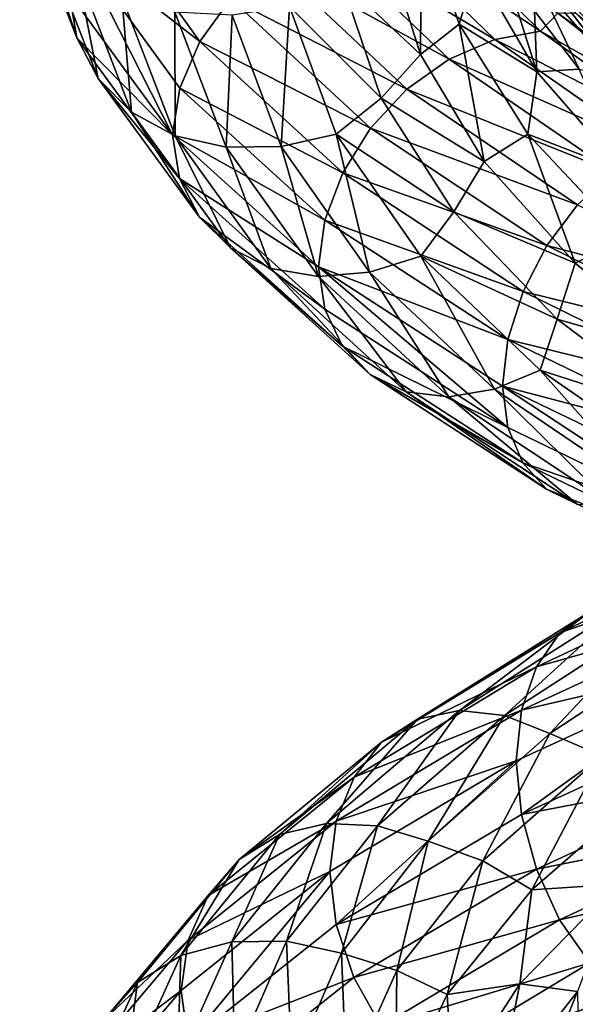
# Model space of a CAD drawing. Header units: metres. Extents: x -109 to 109, y -452 to 89.
# Tile 329 of 656: x -19 to -12, y -133 to -121. Entities that reach past the tile are written whole.
import ezdxf

# ---------------------------------------------------------------- set-up
doc = ezdxf.new("R2010")
doc.units = ezdxf.units.M
doc.layers.add('solid_K244270000C71_000', color=7, linetype='CONTINUOUS')
doc.layers.add('solid_k244270000c71_000_02', color=7, linetype='CONTINUOUS')

msp = doc.modelspace()

# ---------------------------------------------------------------- linework, layer by layer
at = {"layer": 'solid_K244270000C71_000'}
for points in [[(-18.75539, -119.700645, 854.128418), (-18.049068, -121.527191, 851.355774), (-18.479582, -120.231331, 854.393494)], [(-18.142155, -120.972946, 851.088684), (-18.049068, -121.527191, 851.355774), (-18.75539, -119.700645, 854.128418)], [(-17.780207, -119.826332, 850.711304), (-16.526443, -121.573029, 848.150635), (-18.04723, -120.392921, 850.867798)], [(-16.140713, -121.038513, 848.135986), (-16.526443, -121.573029, 848.150635), (-17.780207, -119.826332, 850.711304)], [(-18.479582, -120.231331, 854.393494), (-17.783648, -122.030914, 851.659729), (-18.049759, -120.682159, 854.643799)], [(-18.049068, -121.527191, 851.355774), (-17.783648, -122.030914, 851.659729), (-18.479582, -120.231331, 854.393494)], [(-18.04723, -120.392921, 850.867798), (-16.864468, -122.726471, 848.462158), (-18.142155, -120.972946, 851.088684)], [(-18.04723, -120.392921, 850.867798), (-16.774637, -122.149818, 848.259827), (-16.864468, -122.726471, 848.462158)], [(-16.526443, -121.573029, 848.150635), (-16.774637, -122.149818, 848.259827), (-18.04723, -120.392921, 850.867798)], [(-18.049759, -120.682159, 854.643799), (-17.37001, -122.44577, 851.974487), (-17.491575, -121.017357, 854.86145)], [(-17.783648, -122.030914, 851.659729), (-17.37001, -122.44577, 851.974487), (-18.049759, -120.682159, 854.643799)], [(-18.142155, -120.972946, 851.088684), (-16.864468, -122.726471, 848.462158), (-18.049068, -121.527191, 851.355774)], [(-17.491575, -121.017357, 854.86145), (-16.832848, -122.738327, 852.278381), (-16.834875, -121.207191, 855.030579)], [(-17.37001, -122.44577, 851.974487), (-16.832848, -122.738327, 852.278381), (-17.491575, -121.017357, 854.86145)], [(-16.140713, -121.038513, 848.135986), (-14.412205, -122.644119, 845.875977), (-16.526443, -121.573029, 848.150635)], [(-16.832848, -122.738327, 852.278381), (-16.20088, -122.881241, 852.551147), (-16.834875, -121.207191, 855.030579)], [(-18.049068, -121.527191, 851.355774), (-16.776346, -123.267601, 848.736389), (-17.783648, -122.030914, 851.659729)], [(-16.864468, -122.726471, 848.462158), (-16.776346, -123.267601, 848.736389), (-18.049068, -121.527191, 851.355774)], [(-16.526443, -121.573029, 848.150635), (-14.756627, -123.197891, 845.82666), (-16.774637, -122.149818, 848.259827)], [(-14.412205, -122.644119, 845.875977), (-14.756627, -123.197891, 845.82666), (-16.526443, -121.573029, 848.150635)], [(-17.783648, -122.030914, 851.659729), (-16.52964, -123.746101, 849.077148), (-17.37001, -122.44577, 851.974487)], [(-16.776346, -123.267601, 848.736389), (-16.52964, -123.746101, 849.077148), (-17.783648, -122.030914, 851.659729)], [(-16.774637, -122.149818, 848.259827), (-14.978242, -123.78376, 845.892517), (-16.864468, -122.726471, 848.462158)], [(-14.756627, -123.197891, 845.82666), (-14.978242, -123.78376, 845.892517), (-16.774637, -122.149818, 848.259827)], [(-17.37001, -122.44577, 851.974487), (-16.145172, -124.127342, 849.453003), (-16.832848, -122.738327, 852.278381)], [(-16.52964, -123.746101, 849.077148), (-16.145172, -124.127342, 849.453003), (-17.37001, -122.44577, 851.974487)], [(-16.864468, -122.726471, 848.462158), (-15.055328, -124.361732, 846.071228), (-16.776346, -123.267601, 848.736389)], [(-14.978242, -123.78376, 845.892517), (-15.055328, -124.361732, 846.071228), (-16.864468, -122.726471, 848.462158)], [(-16.145172, -124.127342, 849.453003), (-15.645886, -124.380112, 849.838745), (-16.832848, -122.738327, 852.278381)], [(-16.776346, -123.267601, 848.736389), (-14.979767, -124.886581, 846.358459), (-16.52964, -123.746101, 849.077148)], [(-15.055328, -124.361732, 846.071228), (-14.979767, -124.886581, 846.358459), (-16.776346, -123.267601, 848.736389)], [(-14.979767, -124.886581, 846.358459), (-14.759482, -125.342361, 846.732788), (-16.52964, -123.746101, 849.077148)], [(-16.038876, -131.698044, 870.389587), (-17.297823, -133.220383, 867.77655), (-16.422173, -132.145859, 870.754639)], [(-14.915694, -131.847778, 873.80365), (-16.757397, -133.318985, 871.324585), (-16.670498, -133.960022, 871.48645)], [(-16.422173, -132.145859, 870.754639), (-17.711206, -133.684067, 868.070679), (-16.6688, -132.698135, 871.075684)], [(-17.297823, -133.220383, 867.77655), (-17.711206, -133.684067, 868.070679), (-16.422173, -132.145859, 870.754639)], [(-16.6688, -132.698135, 871.075684), (-17.977194, -134.242752, 868.343994), (-16.757397, -133.318985, 871.324585)], [(-17.711206, -133.684067, 868.070679), (-17.977194, -134.242752, 868.343994), (-16.6688, -132.698135, 871.075684)], [(-16.131388, -132.71814, 867.210388), (-16.801825, -134.220261, 864.628418), (-16.761641, -132.88858, 867.482971)], [(-16.761641, -132.88858, 867.482971), (-17.458271, -134.423981, 864.790894), (-17.297823, -133.220383, 867.77655)], [(-16.801825, -134.220261, 864.628418), (-17.458271, -134.423981, 864.790894), (-16.761641, -132.88858, 867.482971)], [(-17.297823, -133.220383, 867.77655), (-18.016739, -134.781219, 864.989258), (-17.711206, -133.684067, 868.070679)], [(-17.458271, -134.423981, 864.790894), (-18.016739, -134.781219, 864.989258), (-17.297823, -133.220383, 867.77655)], [(-16.757397, -133.318985, 871.324585), (-18.069044, -134.855316, 868.580994), (-16.670498, -133.960022, 871.48645)], [(-17.977194, -134.242752, 868.343994), (-18.069044, -134.855316, 868.580994), (-16.757397, -133.318985, 871.324585)]]:
    msp.add_3dface(points, dxfattribs=at)
at = {"layer": 'solid_k244270000c71_000_02'}
for points in [[(-14.228121, -120.359222, 855.279175), (-13.796144, -121.733513, 853.405151), (-13.783199, -119.938057, 855.027527)], [(-13.796144, -121.733513, 853.405151), (-13.314616, -121.356575, 853.132874), (-13.783199, -119.938057, 855.027527)], [(-13.783199, -119.938057, 855.027527), (-13.314616, -121.356575, 853.132874), (-13.106262, -120.653801, 853.148193)], [(-14.41854, -120.047409, 848.676758), (-12.874459, -121.547348, 846.688782), (-15.052303, -120.250687, 848.406921)], [(-14.41854, -120.047409, 848.676758), (-13.785007, -119.986458, 849.009399), (-12.30877, -121.443771, 847.118713)], [(-14.41854, -120.047409, 848.676758), (-12.30877, -121.443771, 847.118713), (-12.874459, -121.547348, 846.688782)], [(-12.30877, -121.443771, 847.118713), (-13.785007, -119.986458, 849.009399), (-12.096588, -121.221626, 847.922119)], [(-15.052303, -120.250687, 848.406921), (-13.440352, -121.791664, 846.320313), (-15.640397, -120.58606, 848.221069)], [(-12.874459, -121.547348, 846.688782), (-13.440352, -121.791664, 846.320313), (-15.052303, -120.250687, 848.406921)], [(-14.228121, -120.359222, 855.279175), (-14.776413, -120.809364, 855.286804), (-13.796144, -121.733513, 853.405151)], [(-13.106262, -120.653801, 853.148193), (-12.354351, -121.948799, 851.464722), (-12.826644, -120.452904, 852.426025)], [(-12.354351, -121.948799, 851.464722), (-12.383053, -121.192917, 851.475037), (-12.826644, -120.452904, 852.426025)], [(-12.463965, -120.515862, 850.400024), (-12.353765, -120.812126, 850.98175), (-11.282303, -122.049644, 849.436584)], [(-11.260333, -121.820709, 848.773743), (-12.463965, -120.515862, 850.400024), (-11.282303, -122.049644, 849.436584)], [(-11.877273, -121.215973, 848.652039), (-12.463965, -120.515862, 850.400024), (-11.260333, -121.820709, 848.773743)], [(-15.640397, -120.58606, 848.221069), (-13.965467, -122.163208, 846.041626), (-16.140713, -121.038513, 848.135986)], [(-13.440352, -121.791664, 846.320313), (-13.965467, -122.163208, 846.041626), (-15.640397, -120.58606, 848.221069)], [(-13.314616, -121.356575, 853.132874), (-12.354351, -121.948799, 851.464722), (-13.106262, -120.653801, 853.148193)], [(-14.280627, -122.274574, 853.244202), (-14.776413, -120.809364, 855.286804), (-15.418079, -121.139931, 855.194763)], [(-13.796144, -121.733513, 853.405151), (-14.776413, -120.809364, 855.286804), (-14.280627, -122.274574, 853.244202)], [(-12.353765, -120.812126, 850.98175), (-12.383053, -121.192917, 851.475037), (-11.831869, -121.913597, 850.562134)], [(-11.282303, -122.049644, 849.436584), (-12.353765, -120.812126, 850.98175), (-11.831869, -121.913597, 850.562134)], [(-13.965467, -122.163208, 846.041626), (-14.412205, -122.644119, 845.875977), (-16.140713, -121.038513, 848.135986)], [(-16.126606, -121.247307, 855.143616), (-15.519283, -122.873177, 852.777527), (-15.418079, -121.139931, 855.194763)], [(-15.519283, -122.873177, 852.777527), (-14.83744, -122.719513, 852.94342), (-15.418079, -121.139931, 855.194763)], [(-14.280627, -122.274574, 853.244202), (-15.418079, -121.139931, 855.194763), (-14.83744, -122.719513, 852.94342)], [(-16.834875, -121.207191, 855.030579), (-16.20088, -122.881241, 852.551147), (-16.126606, -121.247307, 855.143616)], [(-16.20088, -122.881241, 852.551147), (-15.519283, -122.873177, 852.777527), (-16.126606, -121.247307, 855.143616)], [(-12.354351, -121.948799, 851.464722), (-11.831869, -121.913597, 850.562134), (-12.383053, -121.192917, 851.475037)], [(-12.30877, -121.443771, 847.118713), (-12.096588, -121.221626, 847.922119), (-10.47753, -122.477821, 846.392151)], [(-10.445757, -122.40918, 847.20636), (-12.096588, -121.221626, 847.922119), (-11.877273, -121.215973, 848.652039)], [(-10.445757, -122.40918, 847.20636), (-10.47753, -122.477821, 846.392151), (-12.096588, -121.221626, 847.922119)], [(-13.796144, -121.733513, 853.405151), (-13.006729, -123.058846, 851.616455), (-13.314616, -121.356575, 853.132874)], [(-13.314616, -121.356575, 853.132874), (-12.464622, -122.720055, 851.335144), (-12.354351, -121.948799, 851.464722)], [(-13.006729, -123.058846, 851.616455), (-12.464622, -122.720055, 851.335144), (-13.314616, -121.356575, 853.132874)], [(-12.874459, -121.547348, 846.688782), (-12.30877, -121.443771, 847.118713), (-10.447182, -122.770744, 845.493408)], [(-10.447182, -122.770744, 845.493408), (-12.30877, -121.443771, 847.118713), (-10.47753, -122.477821, 846.392151)], [(-12.874459, -121.547348, 846.688782), (-10.927315, -122.910805, 844.978333), (-13.440352, -121.791664, 846.320313)], [(-12.874459, -121.547348, 846.688782), (-10.447182, -122.770744, 845.493408), (-10.927315, -122.910805, 844.978333)], [(-13.796144, -121.733513, 853.405151), (-14.280627, -122.274574, 853.244202), (-13.006729, -123.058846, 851.616455)], [(-13.440352, -121.791664, 846.320313), (-11.407622, -123.190231, 844.523621), (-13.965467, -122.163208, 846.041626)], [(-10.927315, -122.910805, 844.978333), (-11.407622, -123.190231, 844.523621), (-13.440352, -121.791664, 846.320313)], [(-12.464622, -122.720055, 851.335144), (-11.281832, -123.176987, 849.911133), (-12.354351, -121.948799, 851.464722)], [(-12.354351, -121.948799, 851.464722), (-11.281832, -123.176987, 849.911133), (-11.831869, -121.913597, 850.562134)], [(-13.965467, -122.163208, 846.041626), (-11.853318, -123.592743, 844.163696), (-14.412205, -122.644119, 845.875977)], [(-11.407622, -123.190231, 844.523621), (-11.853318, -123.592743, 844.163696), (-13.965467, -122.163208, 846.041626)], [(-13.380516, -123.68219, 851.304077), (-14.280627, -122.274574, 853.244202), (-14.83744, -122.719513, 852.94342)], [(-13.006729, -123.058846, 851.616455), (-14.280627, -122.274574, 853.244202), (-13.380516, -123.68219, 851.304077)], [(-16.832848, -122.738327, 852.278381), (-15.645886, -124.380112, 849.838745), (-16.20088, -122.881241, 852.551147)], [(-15.519283, -122.873177, 852.777527), (-14.424947, -124.426308, 850.543762), (-14.83744, -122.719513, 852.94342)], [(-13.380516, -123.68219, 851.304077), (-14.83744, -122.719513, 852.94342), (-13.791183, -124.22953, 850.81842)], [(-14.424947, -124.426308, 850.543762), (-13.791183, -124.22953, 850.81842), (-14.83744, -122.719513, 852.94342)], [(-14.412205, -122.644119, 845.875977), (-12.232491, -124.097969, 843.927429), (-14.756627, -123.197891, 845.82666)], [(-11.853318, -123.592743, 844.163696), (-12.232491, -124.097969, 843.927429), (-14.412205, -122.644119, 845.875977)], [(-13.006729, -123.058846, 851.616455), (-11.880568, -124.314827, 849.964355), (-12.464622, -122.720055, 851.335144)], [(-12.464622, -122.720055, 851.335144), (-11.258692, -124.005745, 849.691589), (-11.281832, -123.176987, 849.911133)], [(-11.880568, -124.314827, 849.964355), (-11.258692, -124.005745, 849.691589), (-12.464622, -122.720055, 851.335144)], [(-16.20088, -122.881241, 852.551147), (-15.058481, -124.479271, 850.209778), (-15.519283, -122.873177, 852.777527)], [(-15.645886, -124.380112, 849.838745), (-15.058481, -124.479271, 850.209778), (-16.20088, -122.881241, 852.551147)], [(-15.058481, -124.479271, 850.209778), (-14.424947, -124.426308, 850.543762), (-15.519283, -122.873177, 852.777527)], [(-13.006729, -123.058846, 851.616455), (-13.380516, -123.68219, 851.304077), (-11.880568, -124.314827, 849.964355)], [(-14.756627, -123.197891, 845.82666), (-12.524822, -124.668182, 843.822083), (-14.978242, -123.78376, 845.892517)], [(-12.232491, -124.097969, 843.927429), (-12.524822, -124.668182, 843.822083), (-14.756627, -123.197891, 845.82666)], [(-11.853318, -123.592743, 844.163696), (-9.370011, -124.849541, 842.653381), (-12.232491, -124.097969, 843.927429)], [(-12.102658, -125.008476, 849.526672), (-13.380516, -123.68219, 851.304077), (-13.791183, -124.22953, 850.81842)], [(-11.880568, -124.314827, 849.964355), (-13.380516, -123.68219, 851.304077), (-12.102658, -125.008476, 849.526672)], [(-16.52964, -123.746101, 849.077148), (-14.759482, -125.342361, 846.732788), (-16.145172, -124.127342, 849.453003)], [(-14.978242, -123.78376, 845.892517), (-12.71292, -125.261772, 843.849854), (-15.055328, -124.361732, 846.071228)], [(-12.524822, -124.668182, 843.822083), (-12.71292, -125.261772, 843.849854), (-14.978242, -123.78376, 845.892517)], [(-11.880568, -124.314827, 849.964355), (-10.448082, -125.48288, 848.497314), (-11.258692, -124.005745, 849.691589)], [(-16.145172, -124.127342, 849.453003), (-14.416185, -125.693375, 847.16449), (-15.645886, -124.380112, 849.838745)], [(-14.759482, -125.342361, 846.732788), (-14.416185, -125.693375, 847.16449), (-16.145172, -124.127342, 849.453003)], [(-12.232491, -124.097969, 843.927429), (-9.669746, -125.37429, 842.358704), (-12.524822, -124.668182, 843.822083)], [(-9.370011, -124.849541, 842.653381), (-9.669746, -125.37429, 842.358704), (-12.232491, -124.097969, 843.927429)], [(-14.424947, -124.426308, 850.543762), (-12.880179, -125.877029, 848.51825), (-13.791183, -124.22953, 850.81842)], [(-12.102658, -125.008476, 849.526672), (-13.791183, -124.22953, 850.81842), (-12.314286, -125.641594, 848.892456)], [(-12.880179, -125.877029, 848.51825), (-12.314286, -125.641594, 848.892456), (-13.791183, -124.22953, 850.81842)], [(-11.880568, -124.314827, 849.964355), (-12.102658, -125.008476, 849.526672), (-10.448082, -125.48288, 848.497314)], [(-15.645886, -124.380112, 849.838745), (-13.970369, -125.9104, 847.625061), (-15.058481, -124.479271, 850.209778)], [(-14.416185, -125.693375, 847.16449), (-13.970369, -125.9104, 847.625061), (-15.645886, -124.380112, 849.838745)], [(-15.058481, -124.479271, 850.209778), (-13.445868, -125.970284, 848.085999), (-14.424947, -124.426308, 850.543762)], [(-15.055328, -124.361732, 846.071228), (-12.714214, -126.351685, 844.306213), (-14.979767, -124.886581, 846.358459)], [(-15.055328, -124.361732, 846.071228), (-12.778296, -125.837708, 844.012451), (-12.714214, -126.351685, 844.306213)], [(-12.71292, -125.261772, 843.849854), (-12.778296, -125.837708, 844.012451), (-15.055328, -124.361732, 846.071228)], [(-13.445868, -125.970284, 848.085999), (-12.880179, -125.877029, 848.51825), (-14.424947, -124.426308, 850.543762)], [(-13.970369, -125.9104, 847.625061), (-13.445868, -125.970284, 848.085999), (-15.058481, -124.479271, 850.209778)], [(-12.524822, -124.668182, 843.822083), (-9.900833, -125.957695, 842.206848), (-12.71292, -125.261772, 843.849854)], [(-9.669746, -125.37429, 842.358704), (-9.900833, -125.957695, 842.206848), (-12.524822, -124.668182, 843.822083)], [(-14.979767, -124.886581, 846.358459), (-12.714214, -126.351685, 844.306213), (-14.759482, -125.342361, 846.732788)], [(-10.483473, -126.231659, 847.969482), (-12.102658, -125.008476, 849.526672), (-12.314286, -125.641594, 848.892456)], [(-10.448082, -125.48288, 848.497314), (-12.102658, -125.008476, 849.526672), (-10.483473, -126.231659, 847.969482)], [(-12.71292, -125.261772, 843.849854), (-10.049524, -126.557465, 842.202942), (-12.778296, -125.837708, 844.012451)], [(-9.900833, -125.957695, 842.206848), (-10.049524, -126.557465, 842.202942), (-12.71292, -125.261772, 843.849854)], [(-14.759482, -125.342361, 846.732788), (-12.527246, -126.787971, 844.709778), (-14.416185, -125.693375, 847.16449)], [(-12.714214, -126.351685, 844.306213), (-12.527246, -126.787971, 844.709778), (-14.759482, -125.342361, 846.732788)], [(-12.880179, -125.877029, 848.51825), (-10.932171, -127.19812, 846.773743), (-12.314286, -125.641594, 848.892456)], [(-10.483473, -126.231659, 847.969482), (-12.314286, -125.641594, 848.892456), (-10.451863, -126.929634, 847.235046)], [(-10.932171, -127.19812, 846.773743), (-10.451863, -126.929634, 847.235046), (-12.314286, -125.641594, 848.892456)], [(-14.416185, -125.693375, 847.16449), (-12.235869, -127.113098, 845.190186), (-13.970369, -125.9104, 847.625061)], [(-12.527246, -126.787971, 844.709778), (-12.235869, -127.113098, 845.190186), (-14.416185, -125.693375, 847.16449)], [(-13.970369, -125.9104, 847.625061), (-11.857479, -127.299522, 845.716064), (-13.445868, -125.970284, 848.085999)], [(-12.235869, -127.113098, 845.190186), (-11.857479, -127.299522, 845.716064), (-13.970369, -125.9104, 847.625061)], [(-13.445868, -125.970284, 848.085999), (-11.412304, -127.325813, 846.255493), (-12.880179, -125.877029, 848.51825)], [(-11.412304, -127.325813, 846.255493), (-10.932171, -127.19812, 846.773743), (-12.880179, -125.877029, 848.51825)], [(-12.778296, -125.837708, 844.012451), (-10.050548, -127.636963, 842.65094), (-12.714214, -126.351685, 844.306213)], [(-12.778296, -125.837708, 844.012451), (-10.09402, -127.134766, 842.348328), (-10.050548, -127.636963, 842.65094)], [(-10.049524, -126.557465, 842.202942), (-10.09402, -127.134766, 842.348328), (-12.778296, -125.837708, 844.012451)], [(-11.857479, -127.299522, 845.716064), (-11.412304, -127.325813, 846.255493), (-13.445868, -125.970284, 848.085999)], [(-12.714214, -126.351685, 844.306213), (-10.050548, -127.636963, 842.65094), (-12.527246, -126.787971, 844.709778)], [(-12.527246, -126.787971, 844.709778), (-9.902749, -128.057587, 843.07843), (-12.235869, -127.113098, 845.190186)], [(-10.050548, -127.636963, 842.65094), (-9.902749, -128.057587, 843.07843), (-12.527246, -126.787971, 844.709778)], [(-12.235869, -127.113098, 845.190186), (-9.672418, -128.361938, 843.598816), (-11.857479, -127.299522, 845.716064)], [(-9.902749, -128.057587, 843.07843), (-9.672418, -128.361938, 843.598816), (-12.235869, -127.113098, 845.190186)], [(-9.482698, -127.664604, 876.353333), (-12.069179, -128.8918, 874.752136), (-9.709315, -128.072479, 876.885315)], [(-11.695068, -128.628098, 874.216187), (-12.069179, -128.8918, 874.752136), (-9.482698, -127.664604, 876.353333)], [(-9.709315, -128.072479, 876.885315), (-12.357607, -129.311218, 875.237976), (-9.855129, -128.607803, 877.319336)], [(-12.069179, -128.8918, 874.752136), (-12.357607, -129.311218, 875.237976), (-9.709315, -128.072479, 876.885315)], [(-11.255322, -128.546143, 873.663757), (-13.313818, -129.852707, 871.804993), (-11.695068, -128.628098, 874.216187)], [(-12.753252, -129.916107, 871.359192), (-13.313818, -129.852707, 871.804993), (-11.255322, -128.546143, 873.663757)], [(-10.781427, -128.640015, 873.131042), (-12.753252, -129.916107, 871.359192), (-11.255322, -128.546143, 873.663757)], [(-11.695068, -128.628098, 874.216187), (-13.833989, -129.961273, 872.275574), (-12.069179, -128.8918, 874.752136)], [(-13.313818, -129.852707, 871.804993), (-13.833989, -129.961273, 872.275574), (-11.695068, -128.628098, 874.216187)], [(-10.781427, -128.640015, 873.131042), (-12.192889, -130.140045, 870.968445), (-12.753252, -129.916107, 871.359192)], [(-9.855129, -128.607803, 877.319336), (-12.543194, -129.851624, 875.640625), (-9.91502, -129.238251, 877.61499)], [(-12.357607, -129.311218, 875.237976), (-12.543194, -129.851624, 875.640625), (-9.855129, -128.607803, 877.319336)], [(-10.781427, -128.640015, 873.131042), (-10.307704, -128.895874, 872.654419), (-12.192889, -130.140045, 870.968445)], [(-12.069179, -128.8918, 874.752136), (-14.27652, -130.245529, 872.740601), (-12.357607, -129.311218, 875.237976)], [(-13.833989, -129.961273, 872.275574), (-14.27652, -130.245529, 872.740601), (-12.069179, -128.8918, 874.752136)], [(-11.545876, -130.416092, 870.797729), (-12.192889, -130.140045, 870.968445), (-10.307704, -128.895874, 872.654419)], [(-12.357607, -129.311218, 875.237976), (-14.6177, -130.678406, 873.170227), (-12.543194, -129.851624, 875.640625)], [(-14.27652, -130.245529, 872.740601), (-14.6177, -130.678406, 873.170227), (-12.357607, -129.311218, 875.237976)], [(-9.91502, -129.238251, 877.61499), (-12.612468, -130.478729, 875.924011), (-12.544471, -131.14238, 876.069885)], [(-12.543194, -129.851624, 875.640625), (-12.612468, -130.478729, 875.924011), (-9.91502, -129.238251, 877.61499)], [(-9.91502, -129.238251, 877.61499), (-12.544471, -131.14238, 876.069885), (-9.856133, -129.90918, 877.756653)], [(-13.313818, -129.852707, 871.804993), (-14.957334, -131.252472, 869.629761), (-13.833989, -129.961273, 872.275574)], [(-14.327569, -131.281601, 869.284241), (-14.957334, -131.252472, 869.629761), (-13.313818, -129.852707, 871.804993)], [(-12.543194, -129.851624, 875.640625), (-14.837228, -131.224533, 873.534851), (-12.612468, -130.478729, 875.924011)], [(-14.6177, -130.678406, 873.170227), (-14.837228, -131.224533, 873.534851), (-12.543194, -129.851624, 875.640625)], [(-12.753252, -129.916107, 871.359192), (-14.327569, -131.281601, 869.284241), (-13.313818, -129.852707, 871.804993)], [(-12.753252, -129.916107, 871.359192), (-13.698032, -131.46962, 868.992554), (-14.327569, -131.281601, 869.284241)], [(-12.753252, -129.916107, 871.359192), (-12.192889, -130.140045, 870.968445), (-13.698032, -131.46962, 868.992554)], [(-9.856133, -129.90918, 877.756653), (-12.544471, -131.14238, 876.069885), (-9.711194, -130.598068, 877.733887)], [(-13.833989, -129.961273, 872.275574), (-15.541717, -131.390839, 870.006165), (-14.27652, -130.245529, 872.740601)], [(-14.957334, -131.252472, 869.629761), (-15.541717, -131.390839, 870.006165), (-13.833989, -129.961273, 872.275574)], [(-13.024564, -131.713409, 868.919922), (-13.698032, -131.46962, 868.992554), (-12.192889, -130.140045, 870.968445)], [(-11.545876, -130.416092, 870.797729), (-13.024564, -131.713409, 868.919922), (-12.192889, -130.140045, 870.968445)], [(-14.27652, -130.245529, 872.740601), (-16.038876, -131.698044, 870.389587), (-14.6177, -130.678406, 873.170227)], [(-15.541717, -131.390839, 870.006165), (-16.038876, -131.698044, 870.389587), (-14.27652, -130.245529, 872.740601)], [(-12.417795, -132.071991, 868.967957), (-13.024564, -131.713409, 868.919922), (-11.545876, -130.416092, 870.797729)], [(-10.987569, -130.832016, 870.720581), (-12.417795, -132.071991, 868.967957), (-11.545876, -130.416092, 870.797729)], [(-12.612468, -130.478729, 875.924011), (-14.915694, -131.847778, 873.80365), (-14.838739, -132.501984, 873.955139)], [(-14.837228, -131.224533, 873.534851), (-14.915694, -131.847778, 873.80365), (-12.612468, -130.478729, 875.924011)], [(-12.612468, -130.478729, 875.924011), (-14.838739, -132.501984, 873.955139), (-12.544471, -131.14238, 876.069885)], [(-12.544471, -131.14238, 876.069885), (-12.359998, -131.816513, 876.071045), (-9.711194, -130.598068, 877.733887)], [(-9.711194, -130.598068, 877.733887), (-12.359998, -131.816513, 876.071045), (-9.485317, -131.244659, 877.556152)], [(-14.6177, -130.678406, 873.170227), (-16.422173, -132.145859, 870.754639), (-14.837228, -131.224533, 873.534851)], [(-16.038876, -131.698044, 870.389587), (-16.422173, -132.145859, 870.754639), (-14.6177, -130.678406, 873.170227)], [(-11.355636, -132.002075, 869.855652), (-12.417795, -132.071991, 868.967957), (-10.987569, -130.832016, 870.720581)], [(-12.544471, -131.14238, 876.069885), (-14.838739, -132.501984, 873.955139), (-12.359998, -131.816513, 876.071045)], [(-14.837228, -131.224533, 873.534851), (-16.6688, -132.698135, 871.075684), (-14.915694, -131.847778, 873.80365)], [(-16.422173, -132.145859, 870.754639), (-16.6688, -132.698135, 871.075684), (-14.837228, -131.224533, 873.534851)], [(-14.957334, -131.252472, 869.629761), (-16.131388, -132.71814, 867.210388), (-15.541717, -131.390839, 870.006165)], [(-15.45219, -132.710342, 866.975281), (-16.131388, -132.71814, 867.210388), (-14.957334, -131.252472, 869.629761)], [(-14.327569, -131.281601, 869.284241), (-15.45219, -132.710342, 866.975281), (-14.957334, -131.252472, 869.629761)], [(-12.359998, -131.816513, 876.071045), (-12.072512, -132.443787, 875.933167), (-9.485317, -131.244659, 877.556152)], [(-9.485317, -131.244659, 877.556152), (-12.072512, -132.443787, 875.933167), (-9.191987, -131.800034, 877.231445)], [(-15.541717, -131.390839, 870.006165), (-16.761641, -132.88858, 867.482971), (-16.038876, -131.698044, 870.389587)], [(-16.131388, -132.71814, 867.210388), (-16.761641, -132.88858, 867.482971), (-15.541717, -131.390839, 870.006165)], [(-14.327569, -131.281601, 869.284241), (-14.773239, -132.859604, 866.792908), (-15.45219, -132.710342, 866.975281)], [(-14.327569, -131.281601, 869.284241), (-13.698032, -131.46962, 868.992554), (-14.773239, -132.859604, 866.792908)], [(-14.089721, -133.07077, 866.820374), (-14.773239, -132.859604, 866.792908), (-13.698032, -131.46962, 868.992554)], [(-13.024564, -131.713409, 868.919922), (-14.089721, -133.07077, 866.820374), (-13.698032, -131.46962, 868.992554)], [(-16.761641, -132.88858, 867.482971), (-17.297823, -133.220383, 867.77655), (-16.038876, -131.698044, 870.389587)], [(-13.466707, -133.369583, 867.003052), (-14.089721, -133.07077, 866.820374), (-13.024564, -131.713409, 868.919922)], [(-12.417795, -132.071991, 868.967957), (-13.466707, -133.369583, 867.003052), (-13.024564, -131.713409, 868.919922)], [(-16.6688, -132.698135, 871.075684), (-16.757397, -133.318985, 871.324585), (-14.915694, -131.847778, 873.80365)], [(-14.915694, -131.847778, 873.80365), (-16.670498, -133.960022, 871.48645), (-14.838739, -132.501984, 873.955139)], [(-14.838739, -132.501984, 873.955139), (-14.620528, -133.158234, 873.986145), (-12.359998, -131.816513, 876.071045)], [(-12.359998, -131.816513, 876.071045), (-14.620528, -133.158234, 873.986145), (-12.072512, -132.443787, 875.933167)], [(-12.072512, -132.443787, 875.933167), (-11.699173, -132.976547, 875.661987), (-9.191987, -131.800034, 877.231445)], [(-11.355636, -132.002075, 869.855652), (-12.566769, -133.238907, 868.064392), (-12.417795, -132.071991, 868.967957)], [(-11.850676, -133.333389, 868.921387), (-12.566769, -133.238907, 868.064392), (-11.355636, -132.002075, 869.855652)], [(-12.566769, -133.238907, 868.064392), (-13.466707, -133.369583, 867.003052), (-12.417795, -132.071991, 868.967957)], [(-14.620528, -133.158234, 873.986145), (-14.280463, -133.762253, 873.897583), (-12.072512, -132.443787, 875.933167)], [(-12.072512, -132.443787, 875.933167), (-14.280463, -133.762253, 873.897583), (-11.699173, -132.976547, 875.661987)], [(-14.838739, -132.501984, 873.955139), (-16.670498, -133.960022, 871.48645), (-14.620528, -133.158234, 873.986145)], [(-16.094398, -134.174103, 864.51062), (-16.801825, -134.220261, 864.628418), (-16.131388, -132.71814, 867.210388)], [(-15.45219, -132.710342, 866.975281), (-16.094398, -134.174103, 864.51062), (-16.131388, -132.71814, 867.210388)], [(-15.45219, -132.710342, 866.975281), (-15.38723, -134.28302, 864.444275), (-16.094398, -134.174103, 864.51062)], [(-15.45219, -132.710342, 866.975281), (-14.773239, -132.859604, 866.792908), (-15.38723, -134.28302, 864.444275)], [(-14.709389, -134.462158, 864.571289), (-15.38723, -134.28302, 864.444275), (-14.773239, -132.859604, 866.792908)], [(-14.089721, -133.07077, 866.820374), (-14.709389, -134.462158, 864.571289), (-14.773239, -132.859604, 866.792908)], [(-14.280463, -133.762253, 873.897583), (-13.838844, -134.26796, 873.692444), (-11.699173, -132.976547, 875.661987)], [(-11.699173, -132.976547, 875.661987), (-13.838844, -134.26796, 873.692444), (-11.259942, -133.373642, 875.268921)], [(-14.103064, -134.701279, 864.891113), (-14.709389, -134.462158, 864.571289), (-14.089721, -133.07077, 866.820374)], [(-13.466707, -133.369583, 867.003052), (-14.103064, -134.701279, 864.891113), (-14.089721, -133.07077, 866.820374)], [(-16.670498, -133.960022, 871.48645), (-16.42535, -134.595917, 871.552124), (-14.620528, -133.158234, 873.986145)], [(-14.620528, -133.158234, 873.986145), (-16.42535, -134.595917, 871.552124), (-14.280463, -133.762253, 873.897583)], [(-12.566769, -133.238907, 868.064392), (-13.39549, -134.520294, 866.097351), (-13.466707, -133.369583, 867.003052)], [(-12.836124, -134.59375, 867.036865), (-13.39549, -134.520294, 866.097351), (-12.566769, -133.238907, 868.064392)], [(-11.850676, -133.333389, 868.921387), (-12.836124, -134.59375, 867.036865), (-12.566769, -133.238907, 868.064392)], [(-11.850676, -133.333389, 868.921387), (-12.41433, -134.733398, 867.945435), (-12.836124, -134.59375, 867.036865)], [(-11.850676, -133.333389, 868.921387), (-11.840804, -134.048141, 868.963745), (-12.41433, -134.733398, 867.945435)], [(-13.39549, -134.520294, 866.097351), (-14.103064, -134.701279, 864.891113), (-13.466707, -133.369583, 867.003052)], [(-13.838844, -134.26796, 873.692444), (-13.319282, -134.635666, 873.378601), (-11.259942, -133.373642, 875.268921)], [(-11.259942, -133.373642, 875.268921), (-13.319282, -134.635666, 873.378601), (-10.786219, -133.618027, 874.786255)]]:
    msp.add_3dface(points, dxfattribs=at)

doc.saveas('drawing.dxf')
